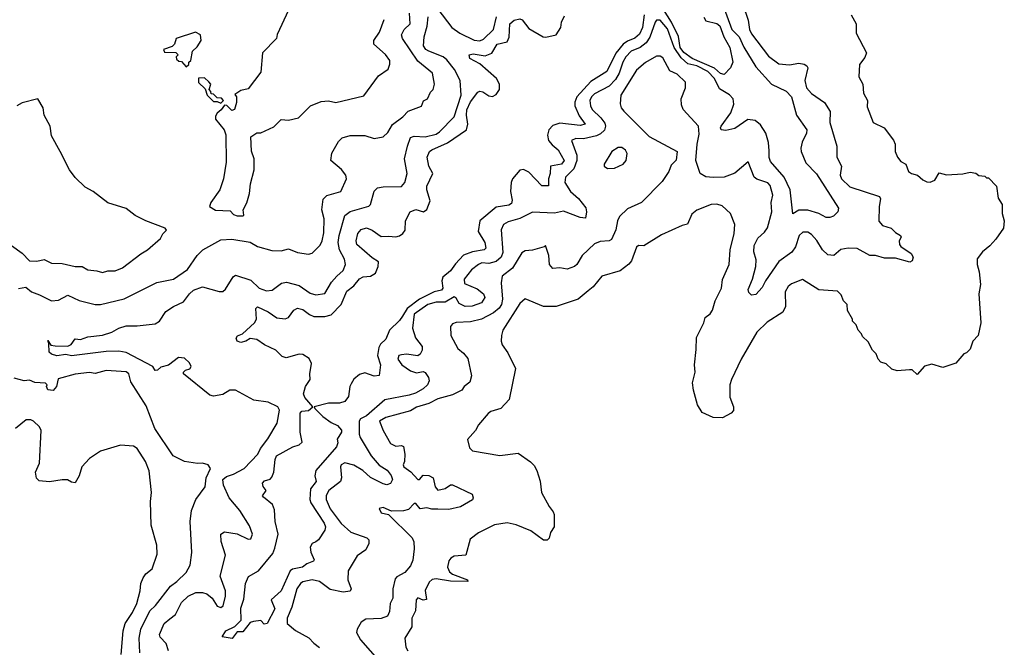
# Model space of a CAD drawing. Extents: x 2210602 to 2357277, y 510288 to 673808.
# Tile 455 of 464: x 2331601 to 2337002, y 663075 to 666519. Entities that reach past the tile are written whole.
import ezdxf

# ---------------------------------------------------------------- set-up
doc = ezdxf.new("R2010")
doc.units = 0

msp = doc.modelspace()

# ---------------------------------------------------------------- linework, layer by layer
at = {"layer": '0CON05XD'}
for points in [[(2333075, 666570), (2333013, 666437), (2333010, 666415), (2332933, 666337), (2332925, 666230), (2332855, 666140), (2332815, 666130), (2332781.7, 666108.3), (2332790, 666095), (2332790, 666065), (2332780, 666025), (2332765, 666020), (2332738.3, 666048.3), (2332725, 666050), (2332706.4, 666023.6), (2332684.1, 666005.9), (2332675, 665990), (2332675, 665972.5), (2332723.3, 665915), (2332733, 665887), (2332733.9, 665736.1), (2332718.8, 665645), (2332700, 665585), (2332650, 665515), (2332643, 665493), (2332675, 665472.5), (2332755, 665470), (2332775, 665450), (2332795, 665442.5), (2332825, 665442.5)], [(2335460, 666595), (2335507.1, 666465), (2335547.3, 666425), (2335572.9, 666367.1), (2335639.5, 666259.5), (2335725, 666164.3), (2335806, 666126), (2335834.6, 666095), (2335861.9, 665995), (2335919.2, 665915), (2335918.1, 665895), (2335893.9, 665846.1), (2335887.2, 665812.8), (2335888.8, 665795), (2335913.2, 665733.2), (2335971.9, 665671.9), (2336092.5, 665485), (2336090, 665465), (2336065, 665440), (2336045, 665432.5), (2336025, 665432.5), (2335985, 665455.8), (2335925, 665473.1), (2335875.8, 665474.2), (2335843.3, 665453.3), (2335827.5, 665585), (2335794.4, 665655), (2335719.9, 665739.9), (2335711.8, 665761.8), (2335711.8, 665798.2), (2335708.2, 665845), (2335694.6, 665895), (2335665, 665942.2), (2335635, 665966.2), (2335595, 665971.2), (2335525, 665921.9), (2335475, 665910), (2335450, 665915), (2335446, 665925), (2335450, 665935), (2335502.8, 666007.2), (2335518.1, 666055), (2335515.6, 666085), (2335495, 666106.4), (2335439.3, 666139.3), (2335412.8, 666195), (2335376.2, 666235), (2335315.4, 666265), (2335266.1, 666276.1), (2335229.9, 666309.9), (2335191.2, 666365), (2335155, 666468.5), (2335115, 666515.5), (2335095, 666515.6), (2335086.7, 666505), (2335057.4, 666422.6), (2335038.3, 666391.7), (2335005, 666366.2), (2334954.8, 666345.2), (2334926.2, 666315), (2334909.3, 666285), (2334889.4, 666225), (2334868.9, 666191.1), (2334835, 666153.8), (2334755, 666111.9), (2334737.1, 666095), (2334728.9, 666075), (2334732.7, 666045), (2334742.5, 666025), (2334790.1, 665980.1), (2334810.3, 665950.3), (2334815.3, 665935), (2334808.5, 665911.5), (2334787.8, 665892.2), (2334765, 665881.2), (2334695, 665865.5), (2334652.9, 665867.1), (2334628, 665855), (2334657.7, 665775), (2334658.2, 665745), (2334640.2, 665699.8), (2334595.6, 665655), (2334591.4, 665625), (2334622.5, 665575), (2334666.9, 665536.9), (2334706.4, 665486.4), (2334711.2, 665465), (2334705, 665430), (2334675, 665432.5), (2334585, 665467.5), (2334535, 665456.7), (2334415, 665461.5), (2334345, 665427.3), (2334280.2, 665409.8), (2334255, 665394), (2334243.3, 665365), (2334251.5, 665241.5), (2334242.5, 665215), (2334215, 665192.1), (2334175, 665180), (2334135.6, 665184.4), (2334118, 665175), (2334080, 665145), (2334040, 665095), (2334040.7, 665070.7), (2334111.3, 665041.3), (2334146.2, 665015), (2334152.9, 664995), (2334135.4, 664964.6), (2334083.9, 664946.1), (2334045, 664945.4), (2334011.5, 664961.5), (2333995, 664991.2), (2333985, 664998), (2333935, 664968.2), (2333885, 664969.3), (2333840.8, 664955), (2333765, 664902.5), (2333755.5, 664825), (2333772.6, 664772.6), (2333810, 664725), (2333810, 664705), (2333797.3, 664682.7), (2333785, 664673.8), (2333722.7, 664682.7), (2333695, 664680), (2333681.2, 664675), (2333676.2, 664655), (2333698, 664625), (2333745, 664592.2), (2333778.6, 664581.4), (2333815, 664588.8), (2333825, 664583.3), (2333844.3, 664554.3), (2333847, 664537), (2333837.5, 664515), (2333815, 664492.7), (2333771.7, 664468.3), (2333737.7, 664457.7), (2333605, 664432), (2333504.6, 664345.4), (2333471.2, 664328.8), (2333462.7, 664315), (2333462.7, 664245), (2333468.9, 664225), (2333529.5, 664125), (2333574.1, 664074.1), (2333616.3, 664046.4), (2333638.3, 664018.3), (2333646.5, 663995), (2333636, 663974), (2333615, 663965.4), (2333595, 663971.1), (2333525, 664007.3), (2333484, 664044), (2333433.4, 664073.4), (2333385, 664086.5), (2333365, 664075.7), (2333360.6, 664065), (2333367.1, 664005), (2333360.4, 663985), (2333297.8, 663935), (2333282.1, 663907.9), (2333282.5, 663885), (2333304.2, 663834.2), (2333365, 663754), (2333417.2, 663707.2), (2333505, 663676), (2333516.2, 663665), (2333516.7, 663645), (2333500.7, 663609.3), (2333452.9, 663577.1), (2333404, 663495), (2333401.4, 663445), (2333418.8, 663395), (2333415, 663383.3), (2333375, 663376.7), (2333305, 663391.4), (2333245.4, 663435.4), (2333205, 663444.6), (2333155, 663434.5), (2333141.5, 663425), (2333122.3, 663395), (2333094.7, 663295.3), (2333068.1, 663235), (2333068.8, 663205), (2333115, 663166.2), (2333187.3, 663127.3), (2333215, 663096.7), (2333245, 663073.3)], [(2335568.3, 666601.7), (2335596.9, 666515), (2335604.5, 666465), (2335615, 666441.4), (2335708.9, 666318.9), (2335765, 666275.8), (2335825, 666270), (2335875, 666280), (2335905, 666274), (2335920, 666265), (2335924, 666255), (2335908.6, 666185), (2335917.8, 666145), (2335945, 666114.3), (2336016.2, 666065), (2336047.1, 666015), (2336045.7, 665955), (2336083.8, 665825), (2336083.3, 665765), (2336108.8, 665715), (2336102.5, 665665), (2336109.2, 665645), (2336155, 665602), (2336317.7, 665547.7), (2336323.8, 665535), (2336315.8, 665494.2), (2336315, 665413.3), (2336335, 665390), (2336382.5, 665375), (2336405, 665351.2), (2336432.5, 665335), (2336436, 665325), (2336425.7, 665304.3), (2336426.9, 665285), (2336435, 665273.5), (2336491.2, 665235), (2336502, 665215), (2336496.7, 665195), (2336485, 665188), (2336405, 665210.3), (2336345, 665209.1), (2336295, 665224.4), (2336265, 665224.5), (2336195, 665262.2), (2336145.6, 665265.6), (2336105, 665257.1), (2336067.5, 665225), (2336035, 665228.9), (2336004.4, 665255), (2335975, 665307.5), (2335945, 665339.2), (2335925, 665352.9), (2335897, 665353), (2335877.5, 665335), (2335857.2, 665272.8), (2335837, 665243), (2335765, 665192.5), (2335692.3, 665085), (2335675, 665048.1), (2335639.8, 665010.2), (2335615, 665006.9), (2335601.7, 665021.7), (2335598.3, 665038.3), (2335621.5, 665095), (2335638.9, 665165), (2335640.5, 665200.5), (2335628.6, 665245), (2335629.7, 665280.3), (2335650.7, 665319.3), (2335687.6, 665352.4), (2335703.2, 665376.8), (2335727.3, 665465), (2335724.4, 665515), (2335732.9, 665555), (2335717.8, 665607.8), (2335705, 665624), (2335645, 665644.2), (2335630, 665655), (2335598.3, 665738.3), (2335524.4, 665675.6), (2335465.9, 665654.1), (2335405, 665652), (2335365, 665656.2), (2335333.9, 665673.9), (2335310, 665745), (2335317.5, 665835), (2335329.1, 665890.9), (2335325.7, 665935), (2335240, 666025), (2335231.7, 666051.7), (2335230, 666085), (2335254, 666145), (2335253.8, 666175), (2335208.7, 666218.7), (2335167.4, 666237.4), (2335129.4, 666309.4), (2335115, 666318.1), (2335095, 666319.2), (2335035, 666284.3), (2334985, 666242), (2334899.4, 666105), (2334895.9, 666055.9), (2334901.2, 666035), (2334915, 666016.7), (2335055, 665877.5), (2335207.5, 665795), (2335201.7, 665748.3), (2335175, 665720), (2335162.5, 665685), (2335125, 665630), (2335012.5, 665515), (2334935, 665481.2), (2334892.3, 665437.7), (2334880, 665415), (2334871.4, 665365), (2334847.6, 665312.4), (2334835, 665305.8), (2334785, 665301.9), (2334755, 665289.4), (2334686.1, 665223.9), (2334658, 665175), (2334645, 665163.8), (2334605, 665150), (2334563.6, 665156.4), (2334525, 665152.5), (2334507.5, 665175), (2334503.3, 665225), (2334485, 665280), (2334477.5, 665272.5), (2334415, 665253.8), (2334375, 665250), (2334355, 665240), (2334304.3, 665155), (2334248.3, 665111.7), (2334243.1, 665075), (2334250.4, 664985), (2334244.5, 664955), (2334231.1, 664935), (2334200.4, 664909.6), (2334135, 664874.5), (2334075, 664860.5), (2333995, 664857.5), (2333975, 664848.8), (2333963.8, 664835), (2333966.2, 664785), (2334004, 664715), (2334035, 664688.8), (2334058.8, 664658.8), (2334080, 664565), (2334070.7, 664529.3), (2334040, 664505), (2334027.5, 664485), (2333975, 664460), (2333895, 664438), (2333845, 664412.2), (2333778.3, 664391.7), (2333745, 664371.9), (2333610, 664335), (2333575.8, 664315), (2333594.5, 664264.5), (2333635, 664193.3), (2333665, 664178.8), (2333695, 664182.5), (2333707, 664177), (2333713.3, 664135), (2333712.5, 664095), (2333704.1, 664075.9), (2333708, 664065), (2333747, 664037), (2333785, 663995.8), (2333795, 663996.2), (2333815, 664018.6), (2333845, 664018.2), (2333869.4, 664005), (2333880, 663955), (2333895, 663936.7), (2333935, 663946.7), (2333964.1, 663965.9), (2333975, 663966.7), (2334083.3, 663915), (2334088.8, 663895), (2334085, 663883.3), (2334018.8, 663845), (2333955, 663831.5), (2333895, 663832.9), (2333861.8, 663831.8), (2333835, 663840), (2333797.5, 663835), (2333773.9, 663863.9), (2333765, 663864), (2333735, 663831.4), (2333707, 663823), (2333641.2, 663821.2), (2333595, 663842.5), (2333573, 663837), (2333585, 663813.3), (2333625, 663802.5), (2333754, 663675), (2333764.2, 663654.2), (2333765.6, 663615), (2333757.4, 663552.6), (2333745, 663521.2), (2333714.3, 663485.7), (2333669.5, 663460.5), (2333660.5, 663449.5), (2333647.5, 663395), (2333648.6, 663345), (2333634.3, 663315), (2333629.1, 663270.9), (2333618.8, 663245), (2333585, 663232.5), (2333500.6, 663229.4), (2333475, 663213.3), (2333452, 663175), (2333448, 663155), (2333470, 663115), (2333577.5, 662995)], [(2333895, 666575.8), (2333972.2, 666475), (2334015.7, 666445), (2334095, 666406.2), (2334125, 666403.1), (2334145, 666410.9), (2334200.4, 666465), (2334216.6, 666535)], [(2335355, 666532.5), (2335365, 666512.5), (2335425, 666498.1), (2335442.8, 666485), (2335463.9, 666423.9), (2335497.7, 666365), (2335512.5, 666285), (2335500, 666255), (2335465, 666217.5), (2335445, 666222.5), (2335413.1, 666253.1), (2335289.4, 666305), (2335245, 666339.1), (2335224.8, 666365), (2335215.9, 666425.9), (2335176.7, 666505), (2335133.5, 666573.5)], [(2331595, 665043.8), (2331635, 665050.8), (2331665.6, 665025.6), (2331709.5, 665009.5), (2331775, 664975.8), (2331815, 664979.4), (2331865, 665006), (2331927.6, 664977.6), (2332015, 664955.8), (2332045, 664955.7), (2332173.8, 664986.2), (2332353.9, 665076.1), (2332445, 665095.6), (2332521.7, 665148.3), (2332575.7, 665224.3), (2332606.7, 665255), (2332705, 665310.5), (2332765, 665314.3), (2332865, 665297.1), (2332905, 665273.8), (2332985, 665252.5), (2333035, 665250.8), (2333075, 665260.8), (2333125, 665241.2), (2333185, 665231.2), (2333205, 665236.7), (2333249.1, 665280.9), (2333260.8, 665305), (2333269.7, 665349.7), (2333270.6, 665425), (2333259.2, 665475), (2333265.6, 665534.4), (2333287, 665553), (2333362.5, 665575), (2333393.3, 665645), (2333390, 665665), (2333365.8, 665695.8), (2333307.5, 665745), (2333314.3, 665785.7), (2333349.5, 665850.5), (2333370.5, 665869.5), (2333415, 665882.5), (2333493.9, 665883.9), (2333545, 665866.2), (2333595, 665876), (2333621.3, 665898.7), (2333646.9, 665943.1), (2333703.3, 665985), (2333732.7, 666017.3), (2333805.9, 666044.1), (2333817, 666073), (2333837.5, 666085), (2333855, 666120), (2333870, 666135), (2333876.7, 666165), (2333865.8, 666225), (2333785, 666291.4), (2333701.8, 666415), (2333696.2, 666435), (2333709.5, 666465), (2333743.3, 666495), (2333739.5, 666555)], [(2332416.7, 663055), (2332404, 663095), (2332371.2, 663131.2), (2332368.8, 663145), (2332394.3, 663205), (2332425, 663231.1), (2332455.5, 663254.5), (2332489.4, 663320.6), (2332526, 663355), (2332567.5, 663375), (2332605, 663375.6), (2332628, 663368), (2332658, 663345), (2332685, 663301.2), (2332705, 663292.5), (2332718, 663302), (2332730.6, 663355), (2332730, 663385), (2332700.5, 663465), (2332729.4, 663580.6), (2332706.9, 663655), (2332704, 663695), (2332725, 663707.5), (2332795, 663697.1), (2332855, 663667.5), (2332869.3, 663670.7), (2332878.8, 663695), (2332861.2, 663741.2), (2332808.6, 663825), (2332750.8, 663895), (2332718.9, 663965), (2332716.5, 663995), (2332735, 664012.7), (2332775, 664024.6), (2332833.1, 664055), (2332907.5, 664135), (2332922.5, 664165), (2332962.2, 664217.8), (2333013.1, 664305), (2333026.2, 664375), (2333017.3, 664395), (2332965, 664420.3), (2332885, 664430), (2332785, 664485.8), (2332754.2, 664485.8), (2332715, 664462.5), (2332665, 664452.5), (2332645, 664457.5), (2332500, 664575), (2332500, 664585), (2332510, 664595), (2332535, 664602.5), (2332542.5, 664615), (2332533.3, 664635), (2332505, 664660.8), (2332472.5, 664665), (2332416.7, 664623.3), (2332375, 664612.5), (2332357.5, 664595), (2332345, 664594.2), (2332332.5, 664615), (2332185, 664692.7), (2332145, 664699.6), (2332075, 664697.8), (2331885, 664673.5), (2331855, 664681.2), (2331805, 664674.3), (2331775, 664684), (2331763.3, 664695), (2331761.7, 664741.7), (2331755, 664757.5), (2331772.5, 664732.5), (2331795, 664728), (2331865, 664727.5), (2331883, 664737), (2331905, 664767.5), (2331935, 664764), (2331975, 664778.6), (2332055, 664787.8), (2332107, 664803), (2332145, 664826), (2332185, 664838.8), (2332245, 664838.2), (2332345, 664850), (2332368, 664865), (2332403.6, 664916.4), (2332445.4, 664944.6), (2332499.6, 664970.4), (2332531.9, 665015), (2332555, 665034.4), (2332605, 665052.5), (2332695, 665027.5), (2332715, 665027.5), (2332730.5, 665039.5), (2332771.8, 665108.2), (2332785, 665117.1), (2332868.6, 665088.6), (2332915, 665045.8), (2332955, 665030.6), (2332986.7, 665035), (2333037.9, 665072.1), (2333065, 665078.1), (2333135, 665060.5), (2333195, 665018.1), (2333225, 665009.2), (2333275, 665016.2), (2333311.7, 665078.3), (2333341.7, 665111.7), (2333375, 665142.5), (2333387.8, 665175), (2333383.3, 665205), (2333356.3, 665256.4), (2333349.2, 665295), (2333354.5, 665335), (2333385.6, 665444.4), (2333415, 665465.5), (2333516.7, 665495), (2333526.2, 665505), (2333545, 665577.5), (2333564.1, 665595.9), (2333595, 665602), (2333695, 665602.5), (2333713.3, 665625), (2333726.7, 665675), (2333713.1, 665755), (2333727.9, 665825), (2333745, 665871.2), (2333765, 665878.6), (2333825, 665875.5), (2333885, 665890), (2333905, 665903.1), (2333985, 665986.2), (2334023.2, 666105), (2334016.7, 666185), (2333985.6, 666245), (2333945, 666298.1), (2333924.6, 666314.6), (2333845.4, 666345.4), (2333829.4, 666355), (2333816.9, 666375), (2333819.2, 666425), (2333836.6, 666483.4), (2333842.5, 666535)], [(2335027.6, 666545), (2335018.3, 666475), (2335001.1, 666438.9), (2334975, 666416.5), (2334935, 666401.3), (2334911.5, 666385), (2334872.2, 666335), (2334821.2, 666235), (2334735, 666178.5), (2334656.7, 666095), (2334646.4, 666066.4), (2334647.1, 666045), (2334670.2, 665990.2), (2334703.8, 665945), (2334675, 665937.9), (2334565, 665950.7), (2334525, 665938.8), (2334503.6, 665915), (2334497.1, 665885), (2334501.5, 665855), (2334522.6, 665832.6), (2334554.5, 665805), (2334587.8, 665745), (2334573.6, 665726.4), (2334513.8, 665715), (2334511.9, 665675), (2334502, 665645), (2334503, 665607), (2334465, 665606.2), (2334395, 665681.6), (2334365, 665696.2), (2334345, 665693.1), (2334305.4, 665645), (2334297.7, 665625), (2334293.8, 665575), (2334302.3, 665527.7), (2334299.4, 665510.6), (2334285, 665500.8), (2334215, 665490), (2334124.6, 665415), (2334115.6, 665355.6), (2334152.9, 665295), (2334157.5, 665265), (2334150, 665255), (2334085, 665245.4), (2334035, 665225.6), (2333991.1, 665178.9), (2333965, 665140), (2333922.9, 665105), (2333916.2, 665085), (2333922.2, 665045), (2333915.7, 665035), (2333875, 665026), (2333794.4, 664985.6), (2333727.1, 664932.9), (2333701.2, 664891.2), (2333685, 664867.7), (2333629.2, 664815), (2333609.1, 664765), (2333581.4, 664738.6), (2333570.6, 664719.4), (2333564.5, 664675), (2333580.6, 664625), (2333573.3, 664566.7), (2333545, 664562.9), (2333495, 664580.6), (2333465, 664571.1), (2333434.6, 664545.4), (2333419.4, 664520.6), (2333411.9, 664505), (2333405, 664450), (2333385, 664424.2), (2333355, 664414.4), (2333295, 664414), (2333217.5, 664395), (2333220, 664385), (2333265, 664342), (2333309.1, 664309.1), (2333345, 664291.2), (2333365.7, 664265.7), (2333366.2, 664255), (2333343, 664217), (2333346.4, 664196.4), (2333338.8, 664175), (2333225.8, 664045), (2333220.8, 664015), (2333227.1, 663985), (2333195.7, 663945), (2333192.9, 663885), (2333198, 663868), (2333271.4, 663755), (2333278.6, 663735), (2333275, 663717.5), (2333241.2, 663665), (2333226.4, 663653.6), (2333205, 663644), (2333194.3, 663625), (2333197.6, 663597.6), (2333216.7, 663555), (2333213, 663547), (2333177.3, 663532.7), (2333152.5, 663515), (2333097.3, 663502.7), (2333085.7, 663494.3), (2333035.5, 663384.5), (2332980, 663335), (2333000.8, 663285), (2332958.8, 663205), (2332941.7, 663201.7), (2332925, 663222.5), (2332883.6, 663216.4), (2332865, 663210), (2332825, 663160), (2332795, 663160), (2332767, 663123), (2332711.7, 663131.7), (2332732.5, 663165), (2332780.7, 663189.3), (2332816, 663224), (2332815, 663290), (2332831.7, 663338.3), (2332840.8, 663425), (2332855.9, 663464.1), (2332912, 663495), (2332990, 663590), (2333001.7, 663618.3), (2333020, 663695), (2333002.5, 663765), (2332999.4, 663829.4), (2332988.1, 663858.1), (2332938.3, 663898.3), (2332933.6, 663906.4), (2332952.5, 663935), (2332936.4, 663956.4), (2332932.5, 663975), (2332945, 663988.8), (2332975, 663996.7), (2332985, 664007.5), (2332996, 664035), (2333001.9, 664105), (2333009.2, 664125), (2333100, 664175), (2333135, 664186.2), (2333150, 664200), (2333139.2, 664255), (2333140.3, 664359.7), (2333149.5, 664370.5), (2333185, 664374), (2333210, 664395), (2333164.6, 664444.6), (2333157.3, 664465), (2333168.5, 664505), (2333193.9, 664545), (2333192.8, 664575), (2333202.7, 664632.7), (2333189.1, 664659.1), (2333155, 664680.8), (2333135, 664682.5), (2333062.2, 664662.2), (2333040.9, 664670.9), (2333005.5, 664705.5), (2332943.3, 664735), (2332903, 664763), (2332865, 664770), (2332842.5, 664755), (2332815, 664748), (2332794.4, 664754.4), (2332789.3, 664770.7), (2332796.2, 664783.8), (2332823.3, 664795), (2332890, 664855), (2332900, 664875), (2332897, 664933), (2332905, 664942.5), (2332965, 664915.8), (2333011.9, 664881.9), (2333057.3, 664877.3), (2333076.4, 664883.6), (2333105.8, 664924.2), (2333125, 664936), (2333155, 664928.1), (2333190.6, 664900.6), (2333215, 664890.6), (2333275, 664889.5), (2333310.6, 664899.4), (2333365.6, 664955), (2333395, 665028), (2333435, 665057.5), (2333465, 665095.7), (2333485, 665106.7), (2333525, 665110.6), (2333552.4, 665127.6), (2333568.6, 665165), (2333570.3, 665190.3), (2333535, 665212), (2333450, 665285), (2333447.1, 665305), (2333455.7, 665345), (2333475, 665368), (2333504.3, 665375.7), (2333535, 665362.9), (2333585, 665328.2), (2333625, 665331.5), (2333665, 665326.9), (2333685, 665331.9), (2333703.8, 665345), (2333715.9, 665364.1), (2333717.1, 665415), (2333742.5, 665465), (2333775, 665476.9), (2333815.9, 665464.1), (2333835, 665476.7), (2333852.5, 665525), (2333834.5, 665585), (2333834.5, 665605), (2333867.5, 665675), (2333846.2, 665715), (2333836.2, 665765), (2333850, 665795), (2333862, 665805), (2333947.3, 665842.7), (2334051.4, 665915), (2334060, 665945), (2334051.6, 665995), (2334055, 666024), (2334075, 666067.1), (2334115, 666120.8), (2334125, 666125.8), (2334142.5, 666122.5), (2334175, 666100), (2334195, 666096.7), (2334215, 666108.8), (2334232.5, 666135), (2334234.2, 666165), (2334216, 666195), (2334125, 666276), (2334070, 666305), (2334066.7, 666325), (2334088, 666332), (2334155, 666319.4), (2334191.2, 666335), (2334221.2, 666385), (2334275, 666397.5), (2334286.9, 666423.1), (2334290, 666495), (2334313.8, 666515), (2334344, 666524), (2334358, 666518), (2334395, 666470), (2334472.5, 666425), (2334487.7, 666422.3), (2334544.2, 666435.8), (2334570, 666475), (2334574.2, 666505.8), (2334590.7, 666539.3)], [(2332825, 665442.5), (2332830, 665445), (2332827.5, 665475), (2332846.4, 665513.6), (2332861.2, 665565), (2332867, 665617), (2332888, 665695), (2332886.7, 665755), (2332873, 665797), (2332870, 665875), (2332903, 665897), (2332925, 665897.5), (2332995, 665931.2), (2333035, 665970), (2333075, 665966.7), (2333130.7, 665979.3), (2333196.7, 666045), (2333255, 666070), (2333295, 666073.8), (2333335, 666064), (2333488.6, 666101.4), (2333568.8, 666211.2), (2333622.3, 666247.7), (2333632, 666275), (2333631.2, 666295), (2333607.7, 666327.7), (2333543.9, 666383.9), (2333543.3, 666405), (2333575, 666450), (2333601.2, 666518.8)], [(2336162.5, 666545), (2336190, 666495), (2336190, 666445), (2336246.1, 666336.1), (2336238.3, 666311.7), (2336208.3, 666271.7), (2336203.8, 666205), (2336226.2, 666165), (2336230, 666115), (2336251.2, 666075), (2336249.3, 666040.7), (2336283.3, 665955), (2336343.8, 665925), (2336395, 665857.5), (2336403.8, 665835), (2336404.2, 665795), (2336416, 665765), (2336435, 665741.2), (2336462.5, 665725), (2336477.5, 665685), (2336494.1, 665674.1), (2336526.1, 665666.1), (2336555, 665640), (2336578.3, 665628.3), (2336595, 665626.7), (2336621.7, 665638.3), (2336645, 665677.5), (2336685, 665667.5), (2336775, 665672.5), (2336815, 665682.5), (2336847, 665677), (2336863, 665663), (2336895, 665660), (2336905, 665650), (2336915, 665650), (2336960, 665605), (2336968.3, 665538.3), (2336990, 665505), (2336990, 665455), (2337002.5, 665415), (2336997.5, 665375), (2336956.4, 665313.6), (2336923, 665277), (2336882.5, 665245), (2336853.6, 665206.4), (2336853.3, 665175), (2336864, 665135), (2336871.2, 665065), (2336863.3, 665015), (2336873.3, 664855), (2336860, 664785), (2336830, 664755), (2336815, 664710), (2336795, 664690), (2336780, 664685), (2336737, 664633), (2336665, 664610), (2336605, 664627.5), (2336565, 664617.5), (2336525, 664572.5), (2336497, 664597), (2336483.3, 664596.7), (2336415, 664592.5), (2336385, 664600), (2336355, 664630), (2336325, 664640), (2336310, 664655), (2336300, 664685), (2336280, 664705), (2336255, 664750), (2336225, 664780), (2336220, 664795), (2336200, 664815), (2336190, 664845), (2336170, 664865), (2336170, 664875), (2336143, 664923), (2336140, 664955), (2336120, 664975), (2336108.3, 665008.3), (2336088.3, 665028.3), (2335985, 665036.2), (2335895, 665093.3), (2335835, 665068.8), (2335816.7, 665055), (2335801.2, 665025), (2335801.9, 664945), (2335786.9, 664913.1), (2335701.2, 664858.8), (2335645, 664803.8), (2335559.2, 664655), (2335505.8, 664545), (2335497.5, 664515), (2335496.4, 664446.4), (2335516.4, 664393.6), (2335516.4, 664373.6), (2335505, 664360), (2335456.1, 664333.9), (2335405.9, 664335.9), (2335345, 664362.5), (2335320, 664405), (2335297.5, 664485), (2335292.5, 664525), (2335306.7, 664585), (2335303.3, 664625), (2335311.7, 664708.3)], [(2332515, 666260), (2332528.3, 666271.7), (2332530, 666285), (2332540, 666295), (2332550, 666345), (2332575, 666370), (2332596.7, 666405), (2332592.5, 666435), (2332565, 666450), (2332460, 666415), (2332450, 666385), (2332438.3, 666371.7), (2332390, 666355), (2332395, 666340), (2332458.3, 666338.3), (2332470, 666325), (2332460, 666315), (2332461.7, 666301.7), (2332475, 666290), (2332488.3, 666288.3), (2332515, 666260)], [(2332705, 666060), (2332720, 666075), (2332708.3, 666088.3), (2332685, 666090), (2332665, 666110), (2332651.7, 666111.7), (2332650, 666125), (2332640, 666135), (2332650, 666165), (2332638.3, 666178.3), (2332615, 666200), (2332581.7, 666198.3), (2332583, 666173), (2332618.3, 666138.3), (2332630, 666105), (2332665, 666070), (2332685, 666070), (2332705, 666060)], [(2331475, 665336.7), (2331615, 665238), (2331655.9, 665195.9), (2331695, 665194), (2331735, 665202.5), (2331775, 665183.3), (2331835, 665180), (2331905, 665164.3), (2331944, 665164), (2331975, 665146.2), (2332025, 665141.2), (2332055, 665131.2), (2332085, 665140), (2332125, 665141.2), (2332165, 665156.7), (2332265.9, 665234.1), (2332302.5, 665255), (2332373, 665317), (2332387, 665343), (2332407, 665363), (2332400, 665375), (2332292.5, 665415), (2332235, 665444), (2332185, 665482.9), (2332085, 665512.9), (2332003.8, 665575), (2331960, 665600), (2331905, 665652), (2331874.6, 665694.6), (2331824, 665795), (2331775, 665881.2), (2331768.1, 665935), (2331736, 665995), (2331730.8, 666035), (2331700, 666085), (2331615, 666062), (2331585, 666046)], [(2334825, 665701.2), (2334865, 665704), (2334912.5, 665725), (2334928.8, 665745), (2334933.3, 665785), (2334925, 665802.5), (2334905, 665816.7), (2334885, 665816.7), (2334850, 665795), (2334806.7, 665725), (2334806.7, 665715), (2334825, 665701.2)], [(2335311.7, 664708.3), (2335313.8, 664775), (2335353.8, 664855), (2335361.2, 664885), (2335388.8, 664905), (2335402.5, 664925), (2335416.2, 664975), (2335450.8, 665045), (2335457.5, 665092.5), (2335492.5, 665175), (2335498.1, 665255), (2335521.4, 665345), (2335524, 665395), (2335501.2, 665455), (2335455, 665498), (2335425, 665505.8), (2335395, 665504.2), (2335315, 665472.9), (2335289.3, 665450.7), (2335264.2, 665395.8), (2335235, 665388.8), (2335122.3, 665337.7), (2335025, 665277.5), (2334995, 665280), (2334985, 665270), (2334958, 665195), (2334943.2, 665176.8), (2334895, 665140.8), (2334795, 665111.2), (2334747.6, 665052.4), (2334718.8, 665031.2), (2334665, 664984.4), (2334545, 664944.4), (2334475, 664945.5), (2334375, 664986.2), (2334345, 664962), (2334252.5, 664815), (2334244, 664785), (2334242, 664755), (2334247.5, 664735), (2334279.7, 664689.7), (2334321.2, 664605), (2334286.7, 664435), (2334240, 664385), (2334185, 664368), (2334171.7, 664358.3), (2334117.5, 664295), (2334102.5, 664265), (2334057.5, 664215), (2334068.3, 664168.3), (2334085, 664152.5), (2334235, 664126.7), (2334335, 664140), (2334403, 664093), (2334423, 664073), (2334437.5, 664045), (2334456.1, 663986.1), (2334464, 663925), (2334505, 663846.7), (2334528.3, 663818.3), (2334533, 663803), (2334532.5, 663735), (2334512.5, 663705), (2334506.1, 663673.9), (2334495, 663662.5), (2334475, 663663.3), (2334405, 663713.8), (2334325, 663746), (2334275, 663757.5), (2334205, 663746), (2334117.3, 663702.7), (2334072.3, 663667.7), (2334049.2, 663580.8), (2333985, 663574.5), (2333966.1, 663563.9), (2333955, 663548.8), (2333948.5, 663515), (2333958.8, 663488.8), (2333975, 663476.9), (2334057.5, 663445), (2334060, 663435), (2333965, 663437.1), (2333885, 663450.4), (2333864.1, 663445.9), (2333847.1, 663432.9), (2333825.6, 663385.6), (2333832.5, 663337.5), (2333815, 663333.3), (2333785, 663346.7), (2333776.7, 663335), (2333773.1, 663275), (2333753.3, 663235), (2333752.4, 663187.6), (2333713.8, 663125), (2333720, 663075), (2333730.8, 663055)], [(2332260.5, 663045), (2332256.2, 663125), (2332266, 663174), (2332315, 663274.4), (2332346, 663304), (2332429.3, 663410.7), (2332464, 663435), (2332514.2, 663485.8), (2332536.7, 663525), (2332546.2, 663595), (2332536, 663765), (2332543.3, 663825), (2332566.7, 663885), (2332618.8, 663955), (2332623.8, 664005), (2332648, 664055), (2332635.7, 664075.7), (2332605, 664085.8), (2332576.1, 664083.9), (2332505, 664094), (2332443.3, 664125), (2332342, 664275), (2332295, 664400), (2332211.7, 664531.7), (2332199.2, 664575), (2332185, 664585.4), (2332075, 664592.9), (2332015, 664577.5), (2331985, 664582.5), (2331905, 664574.3), (2331811.7, 664548.3), (2331803.3, 664505), (2331785, 664483.3), (2331755, 664487.5), (2331747.5, 664505), (2331752.5, 664515), (2331743.6, 664523.6), (2331685, 664526.9), (2331655, 664541.2), (2331625, 664537.5), (2331571.3, 664551.3)], [(2332158.2, 663035), (2332168.9, 663165), (2332180, 663205), (2332220, 663265), (2332243.1, 663315), (2332262.5, 663385), (2332266, 663424), (2332278, 663455), (2332293, 663477), (2332327.5, 663505), (2332356.2, 663585), (2332354, 663635), (2332322.5, 663745), (2332319.2, 663875), (2332324, 663925), (2332312.3, 664042.3), (2332291.4, 664095), (2332245, 664166.2), (2332225, 664178.8), (2332155, 664183.3), (2332045, 664151.2), (2331985, 664110), (2331942.5, 664065), (2331927.5, 664015), (2331905, 663977.5), (2331885, 663980), (2331863, 663993), (2331835, 663993.3), (2331765, 663983.3), (2331708.3, 663988.3), (2331693, 664003), (2331687.5, 664035), (2331710, 664085), (2331718.8, 664265), (2331710, 664285), (2331677.5, 664315), (2331663, 664323), (2331637, 664323), (2331577.5, 664275)]]:
    msp.add_lwpolyline(points, dxfattribs=at)

doc.saveas('drawing.dxf')
